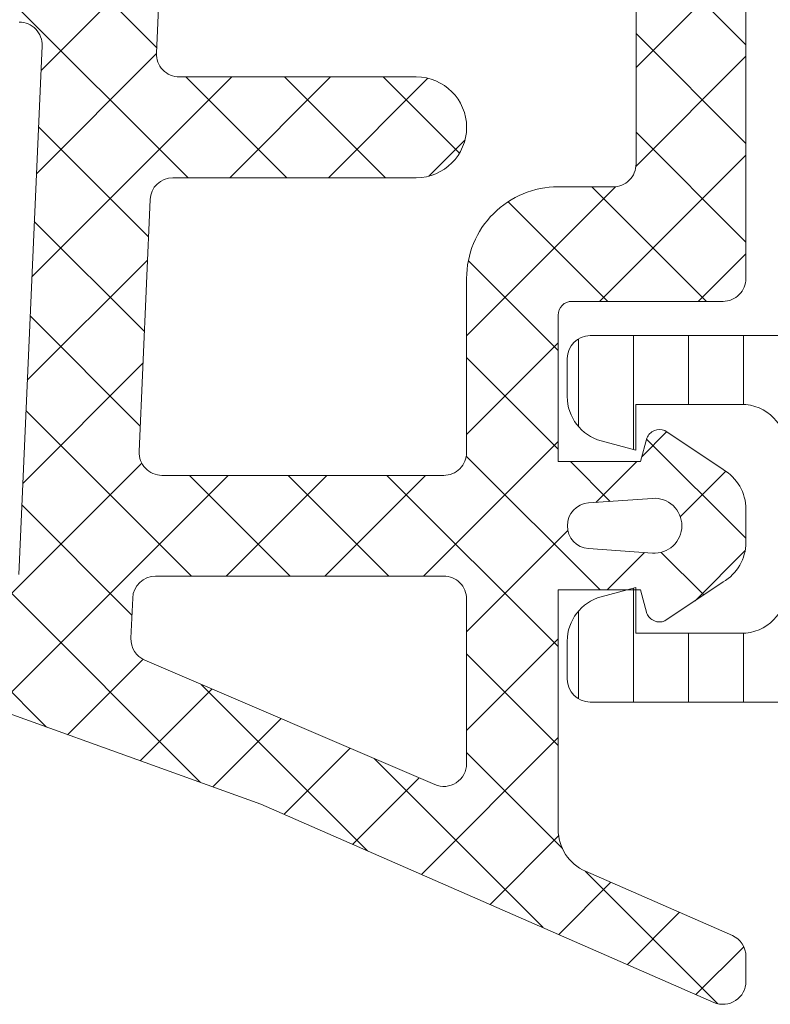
# Model space of a CAD drawing. Header units: millimetres. Extents: x 213386 to 506888, y 183055 to 450952.
# Tile 810 of 1056: x 398124 to 398141, y 319015 to 319036. Entities that reach past the tile are written whole.
import ezdxf

# ---------------------------------------------------------------- set-up
doc = ezdxf.new("R2010")
doc.units = ezdxf.units.MM
doc.layers.add('FASÁDA DETAILNÍ', color=255, linetype='Continuous', lineweight=0)
doc.layers.add('NOVA', color=255, linetype='Continuous', lineweight=0)
pattern_1 = [(135, (0, 0), (-1.077630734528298, -1.077630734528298), []), (225, (0, 0), (1.077630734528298, -1.077630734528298), [])]

# ---------------------------------------------------------------- blocks, each defined once
blk = doc.blocks.new('A$C69D17D4D')
at = {"layer": 'FASÁDA DETAILNÍ'}
h = blk.add_hatch(dxfattribs=at)
h.set_pattern_fill('LINIE', color=256, scale=1.2, angle=90, style=0)
h.set_pattern_definition([(90, (199.7934961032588, 1268.05732668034), (-1.2, 7.347638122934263e-17), [])])
edge = h.paths.add_edge_path()
edge.add_arc((181.8197236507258, 1271.592023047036), 0.3000000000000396, 359.9979247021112, 449.9979247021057)
edge.add_line((181.819734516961, 1271.89202304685), (181.0094031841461, 1271.892051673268))
edge.add_arc((181.0094186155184, 1272.392048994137), 0.4999973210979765, 179.9976177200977, 269.99823168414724, ccw=False)
edge.add_line((180.5094212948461, 1272.392069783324), (180.5081007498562, 1273.233142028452))
edge.add_arc((180.3081007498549, 1273.233142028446), 0.2000000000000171, 359.9999999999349, 449.9999999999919)
edge.add_line((180.3081007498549, 1273.433142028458), (176.2081007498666, 1273.433142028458))
edge.add_arc((176.2081007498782, 1273.933142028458), 0.5, 180, 270, ccw=False)
edge.add_line((175.7081007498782, 1273.933142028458), (175.7081007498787, 1274.763891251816))
edge.add_arc((176.7081007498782, 1274.763891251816), 0.99999999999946, 105.00000000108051, 180, ccw=False)
edge.add_line((176.4492817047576, 1275.7298170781), (177.2081007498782, 1275.933142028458))
edge.add_line((177.2081007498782, 1275.933142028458), (177.2081007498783, 1274.933142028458))
edge.add_line((177.2081007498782, 1274.933142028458), (179.5081007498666, 1274.933142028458))
edge.add_arc((179.5063915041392, 1275.937268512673), 1.004127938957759, 270.0975300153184, 359.7659122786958)
edge.add_line((180.5105110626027, 1275.933166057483), (180.5105110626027, 1278.933044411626))
edge.add_arc((179.5063917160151, 1278.929016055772), 1.004127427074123, 0.2298596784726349, 89.90248202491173)
edge.add_line((179.5081007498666, 1279.933142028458), (177.2081007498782, 1279.933142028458))
edge.add_line((177.2081007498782, 1279.933142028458), (177.2081007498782, 1278.933142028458))
edge.add_line((177.2081007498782, 1278.933142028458), (176.4492817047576, 1279.136466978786))
edge.add_arc((176.7081007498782, 1280.102392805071), 0.999999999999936, 179.999999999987, 254.9999999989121, ccw=False)
edge.add_line((175.7081007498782, 1280.102392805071), (175.7081007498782, 1280.933142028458))
edge.add_arc((176.2081007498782, 1280.933142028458), 0.4999999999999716, 90.00000000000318, 180, ccw=False)
edge.add_line((176.2081007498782, 1281.433142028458), (180.3081007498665, 1281.433142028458))
edge.add_arc((180.3063721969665, 1281.637315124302), 0.2041804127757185, 270.4850610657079, 358.8441310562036)
edge.add_line((180.5105110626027, 1281.633196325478), (180.5105339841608, 1307.47456313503))
edge.add_arc((181.0105313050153, 1307.474547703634), 0.4999973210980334, 89.99761772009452, 179.9982316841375, ccw=False)
edge.add_line((181.0105520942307, 1307.974545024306), (181.8208834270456, 1307.974516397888))
edge.add_arc((181.8208942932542, 1308.27451639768), 0.300000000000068, 269.997924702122, 359.9979247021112)
edge.add_line((182.120894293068, 1308.274505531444), (182.1206492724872, 1310.67450392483))
edge.add_arc((182.620645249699, 1310.674488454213), 0.4999959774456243, 89.99762222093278, 179.9982271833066, ccw=False)
edge.add_line((182.620665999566, 1311.17448443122), (186.0972074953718, 1311.174357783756))
edge.add_arc((185.9548609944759, 1310.184544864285), 0.9999960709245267, -32.72909139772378, 81.81631665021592, ccw=False)
edge.add_line((186.7960940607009, 1309.643879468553), (185.4775416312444, 1307.360270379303))
edge.add_arc((185.9105452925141, 1307.110254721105), 0.499999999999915, 149.9979281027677, 179.9978647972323)
edge.add_line((185.4105452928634, 1307.11027335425), (185.4094589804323, 1272.756004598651))
edge.add_arc((185.9094589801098, 1272.755987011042), 0.5000000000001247, 179.9979846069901, 209.9979213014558)
edge.add_line((185.4764372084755, 1272.506002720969), (186.7948242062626, 1270.222298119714))
edge.add_arc((185.9535519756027, 1269.681693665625), 0.9999960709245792, -81.8204672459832, 32.72494080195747, ccw=False)
edge.add_line((186.0958267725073, 1268.691870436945), (182.6192852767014, 1268.69199708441))
edge.add_arc((182.6193007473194, 1269.191993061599), 0.4999959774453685, 179.9976222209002, 269.99822718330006, ccw=False)
edge.add_line((182.1193047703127, 1269.192013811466), (182.1197236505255, 1271.592012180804))
edge = h.paths.add_edge_path(flags=16)
edge.add_line((182.309999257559, 1295.783135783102), (183.6099933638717, 1295.783135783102))
edge.add_arc((183.6099970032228, 1296.283132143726), 0.4999963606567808, 269.9995829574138, 360.0004170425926)
edge.add_line((184.1099933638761, 1296.283135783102), (184.1099933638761, 1305.133129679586))
edge.add_arc((183.6099970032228, 1305.133133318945), 0.4999963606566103, 359.9995829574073, 450.0004170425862)
edge.add_line((183.6099933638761, 1305.633129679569), (182.3099992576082, 1305.633129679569))
edge.add_arc((182.3099826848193, 1305.133129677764), 0.5000000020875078, 89.99810089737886, 179.9999997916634)
edge.add_line((181.8099826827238, 1305.133129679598), (181.8099826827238, 1296.283135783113))
edge.add_arc((182.3099826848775, 1296.283135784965), 0.5000000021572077, 180.0000002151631, 270.0018990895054)
edge = h.paths.add_edge_path(flags=16)
edge.add_arc((182.3099826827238, 1285.583129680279), 0.5, 179.9999999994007, 270)
edge.add_line((182.3099826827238, 1285.083129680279), (183.6099933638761, 1285.083129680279))
edge.add_arc((183.6099933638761, 1285.583129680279), 0.5, 270, 360.0000000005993)
edge.add_line((184.1099933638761, 1285.583129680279), (184.1099933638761, 1294.283135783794))
edge.add_arc((183.6099933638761, 1294.2831357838), 0.5, 5.9926739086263e-10, 89.99999999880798)
edge.add_line((183.6099933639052, 1294.7831357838), (182.3099826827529, 1294.7831357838))
edge.add_arc((182.3099826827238, 1294.2831357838), 0.5, 89.99999999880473, 179.9999999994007)
edge.add_line((181.8099826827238, 1294.2831357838), (181.8099826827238, 1285.583129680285))
edge = h.paths.add_edge_path(flags=16)
edge.add_arc((183.6099970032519, 1283.583133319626), 0.4999963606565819, 359.9995829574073, 450.0004170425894)
edge.add_line((183.6099933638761, 1284.083129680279), (182.3099992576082, 1284.083129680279))
edge.add_arc((182.3099826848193, 1283.583129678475), 0.5000000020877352, 89.9981008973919, 179.9999997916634)
edge.add_line((181.8099826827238, 1283.583129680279), (181.8099826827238, 1274.733120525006))
edge.add_arc((182.3099674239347, 1274.733120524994), 0.4999847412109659, 179.9999999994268, 269.9999999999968)
edge.add_line((182.3099674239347, 1274.233135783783), (183.6099781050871, 1274.233135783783))
edge.add_arc((183.6099781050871, 1274.733151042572), 0.5000152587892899, 270, 360.0000000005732)
edge.add_line((184.1099933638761, 1274.733151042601), (184.1099933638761, 1283.583129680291))
h = blk.add_hatch(dxfattribs=at)
h.set_pattern_fill('ANSI37', color=256, scale=0.48, angle=90, style=0)
h.set_pattern_definition(pattern_1)
edge = h.paths.add_edge_path(flags=16)
edge.add_line((176.1748279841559, 1277.780662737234), (177.5676819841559, 1277.880406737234))
edge.add_arc((177.6105394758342, 1277.281939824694), 0.5999995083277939, -8.352144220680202e-06, 94.09608051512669, ccw=False)
edge.add_arc((177.6105394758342, 1277.28193964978), 0.5999995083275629, -94.09608051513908, 8.352144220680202e-06, ccw=False)
edge.add_line((177.567681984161, 1276.683472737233), (176.174827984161, 1276.783216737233))
edge.add_arc((176.2105424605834, 1277.281939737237), 0.5000001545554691, 94.09606440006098, 265.9039355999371, ccw=False)
edge = h.paths.add_edge_path(flags=16)
edge.add_arc((173.010534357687, 1275.681943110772), 0.49999962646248, -4.28042947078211e-05, 90.00004280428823, ccw=False)
edge.add_line((173.5105339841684, 1275.681942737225), (173.5105339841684, 1272.088257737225))
edge.add_arc((173.0105336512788, 1272.088257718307), 0.5000003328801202, -113.2180266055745, 2.167105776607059e-06, ccw=False)
edge.add_line((172.8134179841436, 1271.62875173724), (166.4823159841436, 1274.34462973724))
edge.add_arc((166.6794319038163, 1274.804135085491), 0.4999998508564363, 177.4998893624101, 246.7819182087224, ccw=False)
edge.add_line((166.1799079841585, 1274.825945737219), (166.2182339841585, 1275.703752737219))
edge.add_arc((166.7177575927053, 1275.68194324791), 0.4999994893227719, 89.99995514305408, 177.5000208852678, ccw=False)
edge.add_line((166.7177579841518, 1276.181942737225), (173.0105339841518, 1276.181942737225))
edge = h.paths.add_edge_path(flags=16)
edge.add_line((167.6023719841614, 1301.235861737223), (176.4992249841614, 1305.384531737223))
edge.add_arc((176.7105341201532, 1304.931377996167), 0.4999998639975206, -2.96720033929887e-05, 115.00000791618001, ccw=False)
edge.add_line((177.210533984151, 1304.93137773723), (177.210533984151, 1295.58194273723))
edge.add_arc((176.7105343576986, 1295.5819423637), 0.4999996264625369, -90.00004280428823, 4.28042947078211e-05, ccw=False)
edge.add_line((176.710533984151, 1295.081942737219), (167.586610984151, 1295.081942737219))
edge.add_arc((167.5866111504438, 1295.581942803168), 0.5000000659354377, 177.4999727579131, 269.99998094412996, ccw=False)
edge.add_line((167.0870869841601, 1295.603752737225), (167.3141569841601, 1300.804516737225))
edge.add_arc((167.8136823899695, 1300.782707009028), 0.500001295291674, 115.00009198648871, 177.5000025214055, ccw=False)
edge = h.paths.add_edge_path(flags=16)
edge.add_arc((176.7105343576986, 1292.381943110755), 0.49999962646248, -4.28042947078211e-05, 90.00004280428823, ccw=False)
edge.add_line((177.210533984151, 1292.381942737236), (177.210533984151, 1285.181942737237))
edge.add_arc((176.7105343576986, 1285.181942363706), 0.4999996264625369, -90.00004280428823, 4.28042947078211e-05, ccw=False)
edge.add_line((176.710533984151, 1284.681942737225), (175.510533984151, 1284.681942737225))
edge.add_arc((175.5105324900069, 1282.681944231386), 1.999998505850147, 89.99995719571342, 180.0000428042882)
edge.add_line((173.5105339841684, 1282.681942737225), (173.5105339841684, 1278.881942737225))
edge.add_arc((173.010534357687, 1278.881942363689), 0.4999996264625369, -90.00004280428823, 4.28042947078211e-05, ccw=False)
edge.add_line((173.0105339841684, 1278.381942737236), (166.8574729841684, 1278.381942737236))
edge.add_arc((166.8574731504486, 1278.881942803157), 0.500000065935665, 177.4999727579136, 269.99998094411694, ccw=False)
edge.add_line((166.357948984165, 1278.903752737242), (166.598083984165, 1284.403752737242))
edge.add_arc((167.0976075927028, 1284.381943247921), 0.4999994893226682, 89.99995514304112, 177.5000208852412, ccw=False)
edge.add_line((167.0976079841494, 1284.881942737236), (172.4105339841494, 1284.881942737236))
edge.add_arc((172.4105339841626, 1285.981942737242), 1.099999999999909, 270, 450)
edge.add_line((172.4105339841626, 1287.081942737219), (167.2373229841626, 1287.081942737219))
edge.add_arc((167.2373231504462, 1287.581942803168), 0.5000000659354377, 177.4999727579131, 269.99998094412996, ccw=False)
edge.add_line((166.7377989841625, 1287.603752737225), (166.9473719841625, 1292.403752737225))
edge.add_arc((167.4468955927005, 1292.381943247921), 0.4999994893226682, 89.99995514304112, 177.5000208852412, ccw=False)
edge.add_line((167.446895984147, 1292.881942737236), (176.710533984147, 1292.881942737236))
edge = h.paths.add_edge_path()
edge.add_line((175.324076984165, 1307.594995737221), (166.536210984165, 1303.497146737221))
edge.add_ellipse((167.8040684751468, 1300.778221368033), major_axis=(-3.000002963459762, 0), ratio=1, start_angle=295.0000306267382, end_angle=357.4999411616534)
edge.add_line((164.8069209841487, 1300.909082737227), (164.7785869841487, 1300.260132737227))
edge.add_ellipse((164.2790633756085, 1300.281942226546), major_axis=(-0.4999994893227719, 0), ratio=1, start_angle=89.99995514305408, end_angle=177.5000208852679, ccw=False)
edge.add_line((164.279062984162, 1299.781942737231), (163.310533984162, 1299.781942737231))
edge.add_ellipse((163.3105339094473, 1299.681942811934), major_axis=(-0.09999992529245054, 0), ratio=1, start_angle=-90.0000428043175, end_angle=4.280426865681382e-05)
edge.add_line((163.210533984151, 1299.681942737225), (163.210533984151, 1299.081942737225))
edge.add_ellipse((163.3105339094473, 1299.081942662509), major_axis=(-0.09999992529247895, 0), ratio=1, start_angle=-4.280426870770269e-05, end_angle=90.0000428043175)
edge.add_line((163.3105339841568, 1298.981942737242), (164.2135719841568, 1298.981942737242))
edge.add_ellipse((164.213571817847, 1298.481942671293), major_axis=(-0.5000000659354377, 0), ratio=1, start_angle=177.4999727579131, end_angle=269.99998094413, ccw=False)
edge.add_line((164.7130959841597, 1298.460132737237), (164.3192579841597, 1289.559838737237))
edge.add_ellipse((163.8197467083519, 1289.58194284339), major_axis=(-0.5000001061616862, 0), ratio=1, start_angle=89.99991701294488, end_angle=177.4662307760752, ccw=False)
edge.add_line((163.8197459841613, 1289.081942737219), (163.2105339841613, 1289.081942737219))
edge.add_ellipse((163.2105339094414, 1288.981942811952), major_axis=(-0.09999992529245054, 0), ratio=1, start_angle=-90.0000428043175, end_angle=4.280426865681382e-05)
edge.add_line((163.1105339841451, 1288.981942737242), (163.1105339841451, 1288.381942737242))
edge.add_ellipse((163.2105339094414, 1288.381942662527), major_axis=(-0.09999992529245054, 0), ratio=1, start_angle=-4.280426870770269e-05, end_angle=90.0000428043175)
edge.add_line((163.210533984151, 1288.281942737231), (163.740095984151, 1288.281942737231))
edge.add_ellipse((163.7400962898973, 1287.781942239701), major_axis=(-0.500000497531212, 0), ratio=1, start_angle=177.46630200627, end_angle=270.00003503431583, ccw=False)
edge.add_line((164.2396079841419, 1287.759838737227), (163.7289519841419, 1276.219613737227))
edge.add_ellipse((163.2294273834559, 1276.241423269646), major_axis=(-0.5000004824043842, 0), ratio=1, start_angle=86.78294269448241, end_angle=177.5000209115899, ccw=False)
edge.add_line((163.2013679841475, 1275.742210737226), (158.0676249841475, 1276.030773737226))
edge.add_ellipse((158.1831804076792, 1276.44119173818), major_axis=(-0.4263754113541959, 0), ratio=1, start_angle=-69.24102762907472, end_angle=74.27514552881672, ccw=False)
edge.add_line((158.0320569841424, 1276.839886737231), (158.2646599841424, 1276.838646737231))
edge.add_line((158.2646599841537, 1276.838646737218), (160.1472389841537, 1276.540508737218))
edge.add_line((160.147238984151, 1276.540508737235), (162.996523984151, 1276.940934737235))
edge.add_ellipse((162.9547733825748, 1277.238015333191), major_axis=(-0.2999999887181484, 0), ratio=1, start_angle=97.99974404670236, end_angle=214.5977463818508)
edge.add_ellipse((160.7322022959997, 1275.704901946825), major_axis=(-3.000047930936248, 0), ratio=1, start_angle=214.5976412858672, end_angle=288.0084245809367)
edge.add_line((159.8047169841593, 1278.557980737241), (157.5498259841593, 1277.924404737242))
edge.add_ellipse((157.7107555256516, 1277.149192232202), major_axis=(-0.7917403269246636, 0), ratio=1, start_angle=281.7276897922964, end_angle=353.2016537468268)
edge.add_line((156.9245819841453, 1277.242914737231), (156.9233609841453, 1276.184704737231))
edge.add_ellipse((158.1024472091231, 1276.313828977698), major_axis=(-1.186135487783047, 0), ratio=1, start_angle=6.249678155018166, end_angle=71.34442355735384)
edge.add_line((157.723027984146, 1275.190014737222), (160.964367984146, 1274.095681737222))
edge.add_line((160.9643679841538, 1274.095681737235), (169.0141629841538, 1271.205903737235))
edge.add_line((169.0141629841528, 1271.205903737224), (178.9120399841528, 1266.873094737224))
edge.add_ellipse((179.1103100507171, 1267.332103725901), major_axis=(-0.5000002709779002, 0), ratio=1, start_angle=66.63795051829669, end_angle=179.9334236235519)
edge.add_line((179.6103099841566, 1267.331522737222), (179.6109449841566, 1267.878223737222))
edge.add_ellipse((179.1109448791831, 1267.878804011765), major_axis=(-0.5000004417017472, 0), ratio=1, start_angle=179.9335054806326, end_angle=246.0791754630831)
edge.add_line((179.3136819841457, 1268.335857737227), (176.1096789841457, 1269.737613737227))
edge.add_ellipse((176.5105333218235, 1270.653754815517), major_axis=(-0.9999993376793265, 0), ratio=1, start_angle=-5.281035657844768e-05, end_angle=66.36838527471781, ccw=False)
edge.add_line((175.5105339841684, 1270.653755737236), (175.5105339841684, 1275.881697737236))
edge.add_line((175.5105339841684, 1275.881697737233), (177.3100129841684, 1275.881706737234))
edge.add_line((177.3100129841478, 1275.881706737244), (177.4479549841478, 1275.366905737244))
edge.add_ellipse((177.7251090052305, 1275.48167099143), major_axis=(-0.2999756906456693, 0), ratio=1, start_angle=22.49370026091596, end_angle=112.503566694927)
edge.add_line((177.8399219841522, 1275.204536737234), (179.1100489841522, 1276.053703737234))
edge.add_ellipse((178.6103282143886, 1276.919567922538), major_axis=(-0.9997207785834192, 0), ratio=1, start_angle=119.990760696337, end_angle=180.0076118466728)
edge.add_line((179.6100489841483, 1276.919700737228), (179.6100179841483, 1277.644061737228))
edge.add_ellipse((178.6102801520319, 1277.643853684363), major_axis=(-0.9997378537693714, 0), ratio=1, start_angle=180.0119236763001, end_angle=240.008675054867)
edge.add_line((179.1100179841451, 1278.509727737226), (177.8399219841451, 1279.358894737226))
edge.add_ellipse((177.7251100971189, 1279.081747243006), major_axis=(-0.2999875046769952, 0), ratio=1, start_angle=247.4975938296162, end_angle=337.5013961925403)
edge.add_line((177.447954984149, 1279.196540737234), (177.309982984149, 1278.681724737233))
edge.add_line((177.3099829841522, 1278.681724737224), (175.5105339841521, 1278.681716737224))
edge.add_line((175.5105339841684, 1278.681716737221), (175.5105339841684, 1281.881943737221))
edge.add_ellipse((175.8105337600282, 1281.881943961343), major_axis=(-0.2999997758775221, 0), ratio=1, start_angle=-90.00004280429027, end_angle=4.280426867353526e-05, ccw=False)
edge.add_line((175.8105339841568, 1282.181943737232), (179.1105299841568, 1282.181943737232))
edge.add_ellipse((179.1105303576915, 1282.681943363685), major_axis=(-0.49999962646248, 0), ratio=1, start_angle=89.99995719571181, end_angle=180.0000428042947)
edge.add_line((179.6105299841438, 1282.681943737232), (179.6105299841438, 1309.579565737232))
edge.add_line((179.6105299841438, 1309.579565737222), (178.0601379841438, 1310.474683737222))
edge.add_ellipse((177.8101378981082, 1310.041671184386), major_axis=(-0.4999999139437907, 0), ratio=1, start_angle=239.9999829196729, end_angle=359.9999366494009)
edge.add_line((177.3101379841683, 1310.041671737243), (175.6127669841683, 1310.041671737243))
edge.add_line((175.6127669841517, 1310.041671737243), (175.6127669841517, 1308.048149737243))
edge.add_ellipse((175.1127667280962, 1308.048149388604), major_axis=(-0.500000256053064, 0), ratio=1, start_angle=115.00012858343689, end_angle=180.0000399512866, ccw=False)
h = blk.add_hatch(dxfattribs=at)
h.set_pattern_fill('ANSI37', color=256, scale=0.48, angle=90, style=0)
h.set_pattern_definition(pattern_1)
edge = h.paths.add_edge_path(flags=16)
edge.add_line((176.1748281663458, 1277.780662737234), (177.5676821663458, 1277.880406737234))
edge.add_arc((177.6105396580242, 1277.281939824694), 0.5999995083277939, -8.352144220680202e-06, 94.09608051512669, ccw=False)
edge.add_arc((177.6105396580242, 1277.28193964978), 0.5999995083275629, -94.09608051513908, 8.352144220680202e-06, ccw=False)
edge.add_line((177.567682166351, 1276.683472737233), (176.174828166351, 1276.783216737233))
edge.add_arc((176.2105426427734, 1277.281939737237), 0.5000001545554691, 94.09606440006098, 265.9039355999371, ccw=False)
edge = h.paths.add_edge_path(flags=16)
edge.add_arc((173.010534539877, 1275.681943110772), 0.49999962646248, -4.28042947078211e-05, 90.00004280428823, ccw=False)
edge.add_line((173.5105341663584, 1275.681942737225), (173.5105341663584, 1272.088257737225))
edge.add_arc((173.0105338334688, 1272.088257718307), 0.5000003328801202, -113.2180266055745, 2.167105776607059e-06, ccw=False)
edge.add_line((172.8134181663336, 1271.62875173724), (166.4823161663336, 1274.34462973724))
edge.add_arc((166.6794320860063, 1274.804135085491), 0.4999998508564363, 177.4998893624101, 246.7819182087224, ccw=False)
edge.add_line((166.1799081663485, 1274.825945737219), (166.2182341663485, 1275.703752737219))
edge.add_arc((166.7177577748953, 1275.68194324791), 0.4999994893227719, 89.99995514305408, 177.5000208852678, ccw=False)
edge.add_line((166.7177581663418, 1276.181942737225), (173.0105341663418, 1276.181942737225))
edge = h.paths.add_edge_path(flags=16)
edge.add_line((167.6023721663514, 1301.235861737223), (176.4992251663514, 1305.384531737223))
edge.add_arc((176.7105343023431, 1304.931377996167), 0.4999998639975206, -2.96720033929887e-05, 115.00000791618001, ccw=False)
edge.add_line((177.2105341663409, 1304.93137773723), (177.2105341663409, 1295.58194273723))
edge.add_arc((176.7105345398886, 1295.5819423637), 0.4999996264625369, -90.00004280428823, 4.28042947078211e-05, ccw=False)
edge.add_line((176.7105341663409, 1295.081942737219), (167.586611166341, 1295.081942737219))
edge.add_arc((167.5866113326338, 1295.581942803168), 0.5000000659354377, 177.4999727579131, 269.99998094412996, ccw=False)
edge.add_line((167.0870871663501, 1295.603752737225), (167.3141571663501, 1300.804516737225))
edge.add_arc((167.8136825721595, 1300.782707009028), 0.500001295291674, 115.00009198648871, 177.5000025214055, ccw=False)
edge = h.paths.add_edge_path(flags=16)
edge.add_arc((176.7105345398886, 1292.381943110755), 0.49999962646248, -4.28042947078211e-05, 90.00004280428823, ccw=False)
edge.add_line((177.2105341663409, 1292.381942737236), (177.2105341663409, 1285.181942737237))
edge.add_arc((176.7105345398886, 1285.181942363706), 0.4999996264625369, -90.00004280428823, 4.28042947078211e-05, ccw=False)
edge.add_line((176.7105341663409, 1284.681942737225), (175.510534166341, 1284.681942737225))
edge.add_arc((175.5105326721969, 1282.681944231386), 1.999998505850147, 89.99995719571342, 180.0000428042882)
edge.add_line((173.5105341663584, 1282.681942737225), (173.5105341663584, 1278.881942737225))
edge.add_arc((173.010534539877, 1278.881942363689), 0.4999996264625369, -90.00004280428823, 4.28042947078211e-05, ccw=False)
edge.add_line((173.0105341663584, 1278.381942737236), (166.8574731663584, 1278.381942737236))
edge.add_arc((166.8574733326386, 1278.881942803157), 0.500000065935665, 177.4999727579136, 269.99998094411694, ccw=False)
edge.add_line((166.357949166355, 1278.903752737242), (166.5980841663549, 1284.403752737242))
edge.add_arc((167.0976077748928, 1284.381943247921), 0.4999994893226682, 89.99995514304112, 177.5000208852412, ccw=False)
edge.add_line((167.0976081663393, 1284.881942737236), (172.4105341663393, 1284.881942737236))
edge.add_arc((172.4105341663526, 1285.981942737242), 1.099999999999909, 270, 450)
edge.add_line((172.4105341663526, 1287.081942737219), (167.2373231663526, 1287.081942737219))
edge.add_arc((167.2373233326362, 1287.581942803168), 0.5000000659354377, 177.4999727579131, 269.99998094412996, ccw=False)
edge.add_line((166.7377991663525, 1287.603752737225), (166.9473721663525, 1292.403752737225))
edge.add_arc((167.4468957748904, 1292.381943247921), 0.4999994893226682, 89.99995514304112, 177.5000208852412, ccw=False)
edge.add_line((167.446896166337, 1292.881942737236), (176.7105341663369, 1292.881942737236))
edge = h.paths.add_edge_path()
edge.add_line((175.324077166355, 1307.594995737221), (166.536211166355, 1303.497146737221))
edge.add_ellipse((167.8040686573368, 1300.778221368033), major_axis=(-3.000002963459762, 0), ratio=1, start_angle=295.0000306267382, end_angle=357.4999411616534)
edge.add_line((164.8069211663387, 1300.909082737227), (164.7785871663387, 1300.260132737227))
edge.add_ellipse((164.2790635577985, 1300.281942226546), major_axis=(-0.4999994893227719, 0), ratio=1, start_angle=89.99995514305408, end_angle=177.5000208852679, ccw=False)
edge.add_line((164.279063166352, 1299.781942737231), (163.310534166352, 1299.781942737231))
edge.add_ellipse((163.3105340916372, 1299.681942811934), major_axis=(-0.09999992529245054, 0), ratio=1, start_angle=-90.0000428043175, end_angle=4.280426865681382e-05)
edge.add_line((163.2105341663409, 1299.681942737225), (163.2105341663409, 1299.081942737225))
edge.add_ellipse((163.3105340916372, 1299.081942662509), major_axis=(-0.09999992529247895, 0), ratio=1, start_angle=-4.280426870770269e-05, end_angle=90.0000428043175)
edge.add_line((163.3105341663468, 1298.981942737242), (164.2135721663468, 1298.981942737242))
edge.add_ellipse((164.2135720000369, 1298.481942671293), major_axis=(-0.5000000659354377, 0), ratio=1, start_angle=177.4999727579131, end_angle=269.99998094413, ccw=False)
edge.add_line((164.7130961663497, 1298.460132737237), (164.3192581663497, 1289.559838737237))
edge.add_ellipse((163.8197468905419, 1289.58194284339), major_axis=(-0.5000001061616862, 0), ratio=1, start_angle=89.99991701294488, end_angle=177.4662307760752, ccw=False)
edge.add_line((163.8197461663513, 1289.081942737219), (163.2105341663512, 1289.081942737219))
edge.add_ellipse((163.2105340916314, 1288.981942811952), major_axis=(-0.09999992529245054, 0), ratio=1, start_angle=-90.0000428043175, end_angle=4.280426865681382e-05)
edge.add_line((163.1105341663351, 1288.981942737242), (163.1105341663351, 1288.381942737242))
edge.add_ellipse((163.2105340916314, 1288.381942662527), major_axis=(-0.09999992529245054, 0), ratio=1, start_angle=-4.280426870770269e-05, end_angle=90.0000428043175)
edge.add_line((163.2105341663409, 1288.281942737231), (163.7400961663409, 1288.281942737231))
edge.add_ellipse((163.7400964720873, 1287.781942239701), major_axis=(-0.500000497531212, 0), ratio=1, start_angle=177.46630200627, end_angle=270.00003503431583, ccw=False)
edge.add_line((164.2396081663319, 1287.759838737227), (163.7289521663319, 1276.219613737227))
edge.add_ellipse((163.2294275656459, 1276.241423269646), major_axis=(-0.5000004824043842, 0), ratio=1, start_angle=86.78294269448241, end_angle=177.5000209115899, ccw=False)
edge.add_line((163.2013681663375, 1275.742210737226), (158.0676251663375, 1276.030773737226))
edge.add_ellipse((158.1831805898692, 1276.44119173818), major_axis=(-0.4263754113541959, 0), ratio=1, start_angle=-69.24102762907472, end_angle=74.27514552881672, ccw=False)
edge.add_line((158.0320571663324, 1276.839886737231), (158.2646601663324, 1276.838646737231))
edge.add_line((158.2646601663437, 1276.838646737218), (160.1472391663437, 1276.540508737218))
edge.add_line((160.147239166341, 1276.540508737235), (162.996524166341, 1276.940934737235))
edge.add_ellipse((162.9547735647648, 1277.238015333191), major_axis=(-0.2999999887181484, 0), ratio=1, start_angle=97.99974404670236, end_angle=214.5977463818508)
edge.add_ellipse((160.7322024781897, 1275.704901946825), major_axis=(-3.000047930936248, 0), ratio=1, start_angle=214.5976412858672, end_angle=288.0084245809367)
edge.add_line((159.8047171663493, 1278.557980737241), (157.5498261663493, 1277.924404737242))
edge.add_ellipse((157.7107557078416, 1277.149192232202), major_axis=(-0.7917403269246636, 0), ratio=1, start_angle=281.7276897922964, end_angle=353.2016537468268)
edge.add_line((156.9245821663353, 1277.242914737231), (156.9233611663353, 1276.184704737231))
edge.add_ellipse((158.102447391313, 1276.313828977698), major_axis=(-1.186135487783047, 0), ratio=1, start_angle=6.249678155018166, end_angle=71.34442355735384)
edge.add_line((157.723028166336, 1275.190014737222), (160.964368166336, 1274.095681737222))
edge.add_line((160.9643681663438, 1274.095681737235), (169.0141631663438, 1271.205903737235))
edge.add_line((169.0141631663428, 1271.205903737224), (178.9120401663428, 1266.873094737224))
edge.add_ellipse((179.1103102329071, 1267.332103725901), major_axis=(-0.5000002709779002, 0), ratio=1, start_angle=66.63795051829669, end_angle=179.9334236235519)
edge.add_line((179.6103101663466, 1267.331522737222), (179.6109451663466, 1267.878223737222))
edge.add_ellipse((179.1109450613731, 1267.878804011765), major_axis=(-0.5000004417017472, 0), ratio=1, start_angle=179.9335054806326, end_angle=246.0791754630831)
edge.add_line((179.3136821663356, 1268.335857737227), (176.1096791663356, 1269.737613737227))
edge.add_ellipse((176.5105335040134, 1270.653754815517), major_axis=(-0.9999993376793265, 0), ratio=1, start_angle=-5.281035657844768e-05, end_angle=66.36838527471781, ccw=False)
edge.add_line((175.5105341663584, 1270.653755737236), (175.5105341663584, 1275.881697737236))
edge.add_line((175.5105341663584, 1275.881697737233), (177.3100131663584, 1275.881706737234))
edge.add_line((177.3100131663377, 1275.881706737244), (177.4479551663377, 1275.366905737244))
edge.add_ellipse((177.7251091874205, 1275.48167099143), major_axis=(-0.2999756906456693, 0), ratio=1, start_angle=22.49370026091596, end_angle=112.503566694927)
edge.add_line((177.8399221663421, 1275.204536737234), (179.1100491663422, 1276.053703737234))
edge.add_ellipse((178.6103283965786, 1276.919567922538), major_axis=(-0.9997207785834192, 0), ratio=1, start_angle=119.990760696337, end_angle=180.0076118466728)
edge.add_line((179.6100491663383, 1276.919700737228), (179.6100181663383, 1277.644061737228))
edge.add_ellipse((178.6102803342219, 1277.643853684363), major_axis=(-0.9997378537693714, 0), ratio=1, start_angle=180.0119236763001, end_angle=240.008675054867)
edge.add_line((179.1100181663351, 1278.509727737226), (177.8399221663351, 1279.358894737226))
edge.add_ellipse((177.7251102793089, 1279.081747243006), major_axis=(-0.2999875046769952, 0), ratio=1, start_angle=247.4975938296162, end_angle=337.5013961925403)
edge.add_line((177.4479551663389, 1279.196540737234), (177.309983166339, 1278.681724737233))
edge.add_line((177.3099831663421, 1278.681724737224), (175.5105341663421, 1278.681716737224))
edge.add_line((175.5105341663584, 1278.681716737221), (175.5105341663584, 1281.881943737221))
edge.add_ellipse((175.8105339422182, 1281.881943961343), major_axis=(-0.2999997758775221, 0), ratio=1, start_angle=-90.00004280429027, end_angle=4.280426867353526e-05, ccw=False)
edge.add_line((175.8105341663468, 1282.181943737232), (179.1105301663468, 1282.181943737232))
edge.add_ellipse((179.1105305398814, 1282.681943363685), major_axis=(-0.49999962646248, 0), ratio=1, start_angle=89.99995719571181, end_angle=180.0000428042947)
edge.add_line((179.6105301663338, 1282.681943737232), (179.6105301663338, 1309.579565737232))
edge.add_line((179.6105301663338, 1309.579565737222), (178.0601381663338, 1310.474683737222))
edge.add_ellipse((177.8101380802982, 1310.041671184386), major_axis=(-0.4999999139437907, 0), ratio=1, start_angle=239.9999829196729, end_angle=359.9999366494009)
edge.add_line((177.3101381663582, 1310.041671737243), (175.6127671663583, 1310.041671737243))
edge.add_line((175.6127671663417, 1310.041671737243), (175.6127671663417, 1308.048149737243))
edge.add_ellipse((175.1127669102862, 1308.048149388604), major_axis=(-0.500000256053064, 0), ratio=1, start_angle=115.00012858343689, end_angle=180.0000399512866, ccw=False)
for points in [[(180.3081007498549, 1273.433142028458), (176.2081007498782, 1273.433142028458, -0.414213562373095), (175.7081007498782, 1273.933142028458), (175.7081007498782, 1274.763891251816, -0.3394542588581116), (176.4492817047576, 1275.7298170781), (177.2081007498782, 1275.933142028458), (177.2081007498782, 1274.933142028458), (179.5081007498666, 1274.933142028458, 0.4125193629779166), (180.5105110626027, 1275.933166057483)], [(180.5105110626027, 1278.93304441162, 0.4125410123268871), (179.5081007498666, 1279.933142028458), (177.2081007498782, 1279.933142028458), (177.2081007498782, 1278.933142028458), (176.4492817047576, 1279.136466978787, -0.3394542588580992), (175.7081007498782, 1280.102392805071), (175.7081007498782, 1280.933142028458, -0.414213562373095), (176.2081007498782, 1281.433142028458), (180.3081007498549, 1281.433142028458, 0.4058498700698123)], [(177.210533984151, 1292.381942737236), (177.210533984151, 1285.181942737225), (177.210533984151, 1285.181942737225, -0.414214), (176.710533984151, 1284.681942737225), (175.5105339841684, 1284.681942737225), (175.5105339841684, 1284.681942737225, 0.414214), (173.5105339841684, 1282.681942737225), (173.5105339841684, 1278.881942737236), (173.5105339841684, 1278.881942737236, -0.414214), (173.0105339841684, 1278.381942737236), (166.8574729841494, 1278.381942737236), (166.8574729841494, 1278.381942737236, -0.427052), (166.357948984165, 1278.903752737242), (166.598083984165, 1284.403752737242), (166.598083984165, 1284.403752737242, -0.401491), (167.0976079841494, 1284.881942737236), (172.4105339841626, 1284.881942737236), (172.4105339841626, 1284.881942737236, 1), (172.4105339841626, 1287.081942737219), (167.2373229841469, 1287.081942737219), (167.2373229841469, 1287.081942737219, -0.427052), (166.7377989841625, 1287.603752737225), (166.9473719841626, 1292.403752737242)], [(177.2105341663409, 1292.381942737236), (177.2105341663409, 1285.181942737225), (177.2105341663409, 1285.181942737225, -0.414214), (176.7105341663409, 1284.681942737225), (175.5105341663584, 1284.681942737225), (175.5105341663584, 1284.681942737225, 0.414214), (173.5105341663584, 1282.681942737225), (173.5105341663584, 1278.881942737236), (173.5105341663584, 1278.881942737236, -0.414214), (173.0105341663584, 1278.381942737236), (166.8574731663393, 1278.381942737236), (166.8574731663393, 1278.381942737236, -0.427052), (166.357949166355, 1278.903752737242), (166.598084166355, 1284.403752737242), (166.598084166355, 1284.403752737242, -0.401491), (167.0976081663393, 1284.881942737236), (172.4105341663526, 1284.881942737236), (172.4105341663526, 1284.881942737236, 1), (172.4105341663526, 1287.081942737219), (167.2373231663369, 1287.081942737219), (167.2373231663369, 1287.081942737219, -0.427052), (166.7377991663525, 1287.603752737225), (166.9473721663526, 1292.403752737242)]]:
    blk.add_lwpolyline(points, format="xyb", dxfattribs=at)
at = {"layer": 'FASÁDA DETAILNÍ', "extrusion": (0, 0, -1)}
for points in [[(-163.7400959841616, 1288.281942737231, 0.427226), (-164.2396079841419, 1287.759838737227), (-163.7289519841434, 1276.219613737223)], [(-160.9643679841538, 1274.095681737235), (-169.0141629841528, 1271.205903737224), (-178.9120399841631, 1266.873094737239), (-178.9120399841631, 1266.873094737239, -0.538982), (-179.6103099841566, 1267.331522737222), (-179.6109449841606, 1267.878223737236), (-179.6109449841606, 1267.878223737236, -0.296905), (-179.3136819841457, 1268.335857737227), (-176.109678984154, 1269.737613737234), (-176.109678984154, 1269.737613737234, 0.297963), (-175.5105339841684, 1270.653755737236), (-175.5105339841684, 1275.881697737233), (-177.3100129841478, 1275.881706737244), (-177.447954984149, 1275.366905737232), (-177.447954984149, 1275.366905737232, -0.414264), (-177.8399219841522, 1275.204536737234), (-179.1100489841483, 1276.053703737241), (-179.1100489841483, 1276.053703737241, -0.268028), (-179.6100489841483, 1276.919700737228), (-179.6100179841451, 1277.644061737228), (-179.6100179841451, 1277.644061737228, -0.267934), (-179.1100179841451, 1278.509727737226), (-177.8399219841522, 1279.358894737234), (-177.8399219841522, 1279.358894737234, -0.414233), (-177.447954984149, 1279.196540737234), (-177.3099829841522, 1278.681724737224), (-175.5105339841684, 1278.681716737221), (-175.5105339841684, 1281.881943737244), (-175.5105339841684, 1281.881943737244, 0.414214), (-175.8105339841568, 1282.181943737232), (-179.1105299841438, 1282.181943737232), (-179.1105299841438, 1282.181943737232, -0.414214), (-179.6105299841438, 1282.681943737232), (-179.6105299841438, 1309.579565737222)], [(-163.7400961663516, 1288.281942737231, 0.427226), (-164.2396081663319, 1287.759838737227), (-163.7289521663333, 1276.219613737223)], [(-160.9643681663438, 1274.095681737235), (-169.0141631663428, 1271.205903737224), (-178.9120401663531, 1266.873094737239), (-178.9120401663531, 1266.873094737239, -0.538982), (-179.6103101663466, 1267.331522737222), (-179.6109451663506, 1267.878223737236), (-179.6109451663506, 1267.878223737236, -0.296905), (-179.3136821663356, 1268.335857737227), (-176.109679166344, 1269.737613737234), (-176.109679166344, 1269.737613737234, 0.297963), (-175.5105341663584, 1270.653755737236), (-175.5105341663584, 1275.881697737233), (-177.3100131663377, 1275.881706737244), (-177.4479551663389, 1275.366905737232), (-177.4479551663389, 1275.366905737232, -0.414264), (-177.8399221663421, 1275.204536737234), (-179.1100491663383, 1276.053703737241), (-179.1100491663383, 1276.053703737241, -0.268028), (-179.6100491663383, 1276.919700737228), (-179.6100181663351, 1277.644061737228), (-179.6100181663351, 1277.644061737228, -0.267934), (-179.1100181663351, 1278.509727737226), (-177.8399221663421, 1279.358894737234), (-177.8399221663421, 1279.358894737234, -0.414233), (-177.4479551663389, 1279.196540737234), (-177.3099831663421, 1278.681724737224), (-175.5105341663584, 1278.681716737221), (-175.5105341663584, 1281.881943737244), (-175.5105341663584, 1281.881943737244, 0.414214), (-175.8105341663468, 1282.181943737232), (-179.1105301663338, 1282.181943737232), (-179.1105301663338, 1282.181943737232, -0.414214), (-179.6105301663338, 1282.681943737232), (-179.6105301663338, 1309.579565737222)]]:
    blk.add_lwpolyline(points, format="xyb", dxfattribs=at)
at = {"layer": 'FASÁDA DETAILNÍ'}
for points in [[(176.1748279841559, 1277.780662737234), (177.567681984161, 1277.88040673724), (177.567681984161, 1277.88040673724, -0.435311), (178.2105389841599, 1277.281939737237, -0.435311), (177.567681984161, 1276.683472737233), (176.1748279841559, 1276.78321673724), (176.1748279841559, 1276.78321673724, -0.930949), (176.1748279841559, 1277.780662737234)], [(176.1748281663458, 1277.780662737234), (177.567682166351, 1277.88040673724), (177.567682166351, 1277.88040673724, -0.435311), (178.2105391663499, 1277.281939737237, -0.435311), (177.567682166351, 1276.683472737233), (176.1748281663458, 1276.78321673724), (176.1748281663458, 1276.78321673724, -0.930949), (176.1748281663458, 1277.780662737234)], [(173.0105339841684, 1276.181942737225, -0.414214), (173.5105339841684, 1275.681942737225), (173.5105339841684, 1272.088257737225), (173.5105339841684, 1272.088257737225, -0.538546), (172.8134179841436, 1271.62875173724), (166.4823159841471, 1274.344629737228), (166.4823159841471, 1274.344629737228, -0.311858), (166.1799079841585, 1274.825945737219), (166.2182339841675, 1275.70375273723), (166.2182339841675, 1275.70375273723, -0.401491), (166.7177579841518, 1276.181942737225), (173.0105339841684, 1276.181942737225)], [(173.0105341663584, 1276.181942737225, -0.414214), (173.5105341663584, 1275.681942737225), (173.5105341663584, 1272.088257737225), (173.5105341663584, 1272.088257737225, -0.538546), (172.8134181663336, 1271.62875173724), (166.4823161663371, 1274.344629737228), (166.4823161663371, 1274.344629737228, -0.311858), (166.1799081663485, 1274.825945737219), (166.2182341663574, 1275.70375273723), (166.2182341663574, 1275.70375273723, -0.401491), (166.7177581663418, 1276.181942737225), (173.0105341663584, 1276.181942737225)]]:
    blk.add_lwpolyline(points, format="xyb", close=True, dxfattribs=at)

msp = doc.modelspace()

# ---------------------------------------------------------------- block references
at = {"layer": 'NOVA', "ltscale": 300}
msp.add_blockref('A$C69D17D4D', (397960.6382589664, 317748.1544064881), dxfattribs=at)

doc.saveas('drawing.dxf')
